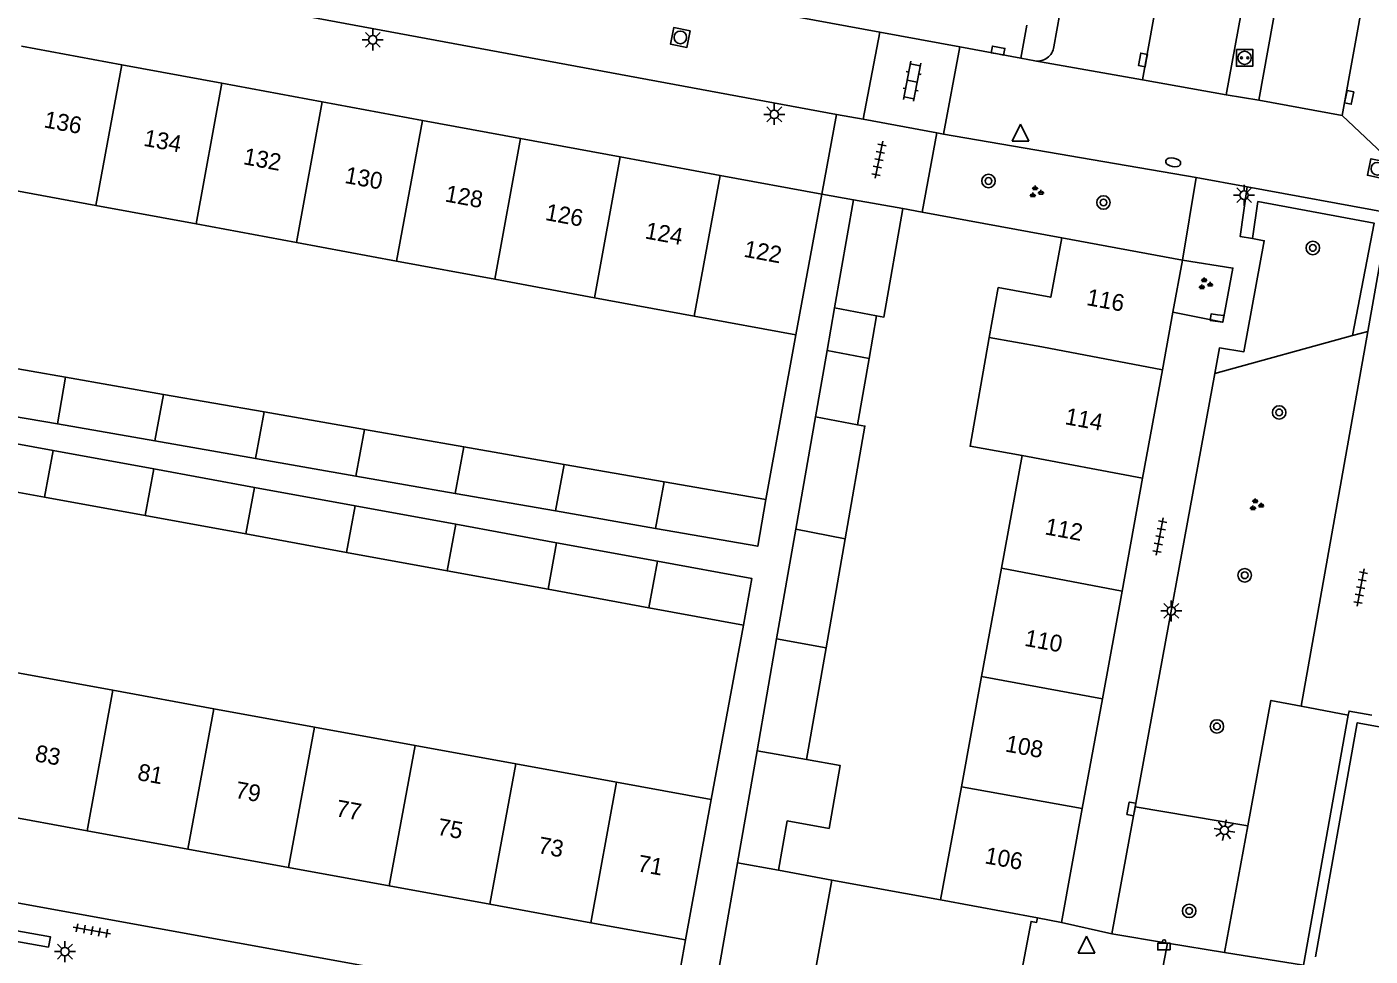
# Model space of a CAD drawing. Extents: x 132999 to 136000, y 398499 to 400501.
# Drawn here: x 133236.7 to 133316.5, y 399671.2 to 399726.4 of the extents above; entities that cross this region are included whole.
import ezdxf

# ---------------------------------------------------------------- set-up
doc = ezdxf.new("R2010")
doc.units = 0
for name, color, linetype in [('gg-afsc-erfafscheiding', 7, 'Continuous'), ('gg-afsc-muur', 7, 'Continuous'), ('gg-anno-huisnummerreeks BGT', 7, 'Continuous'), ('gg-bbg-bijgebouw', 7, 'Continuous'), ('gg-bbg-gedigitaliseerde bebouwing', 7, 'Continuous'), ('gg-bbg-gedigitaliseerde bijgebouw', 7, 'Continuous'), ('gg-bbg-hoofdgebouw', 7, 'Continuous'), ('gg-bbg-luifel en loopbrug', 7, 'Continuous'), ('gg-bbg-tussenscheiding', 7, 'Continuous'), ('gg-knt-verharding', 7, 'Continuous'), ('gg-knt-verharding nz', 7, 'Continuous'), ('gt-grn-groengrens', 7, 'Continuous'), ('gt-grn-weggrens', 7, 'Continuous'), ('gt-symb-afvalbak', 7, 'Continuous'), ('gt-symb-boom', 7, 'Continuous'), ('gt-symb-brandkraan', 7, 'Continuous'), ('gt-symb-groenvak', 7, 'Continuous'), ('gt-symb-klinker verharding', 7, 'Continuous'), ('gt-symb-kolk', 7, 'Continuous'), ('gt-symb-laadpunt elektrisch vervoer', 7, 'Continuous'), ('gt-symb-lichtmast', 7, 'Continuous'), ('gt-symb-rioolschacht', 7, 'Continuous'), ('gt-symb-tegel verharding', 7, 'Continuous'), ('gt-symb-waterafsluiter', 7, 'Continuous')]:
    doc.layers.add(name, color=color, linetype=linetype)

# ---------------------------------------------------------------- blocks, each defined once
blk = doc.blocks.new('gt0-RS')
at = {"layer": 'gt-symb-rioolschacht'}
blk.add_lwpolyline([(-0.5, -0.5), (0.5, -0.5), (0.5, 0.5), (-0.5, 0.5)], close=True, dxfattribs=at)
blk.add_circle((0, 0), 0.375, dxfattribs=at)
blk = doc.blocks.new('gt0-BOOM')
at = {"layer": 'gt-symb-boom'}
for radius in [0.4, 0.2]:
    blk.add_circle((0, 0), radius, dxfattribs=at)
blk = doc.blocks.new('gt0-KOLK')
at = {"layer": 'gt-symb-kolk'}
blk.add_lwpolyline([(0, 0), (0.375, 0), (0.375, 0.4), (-0.375, 0.4), (-0.375, 0), (0, 0)], dxfattribs=at)
blk = doc.blocks.new('gt0-GRVAK')
at = {"layer": 'gt-symb-groenvak'}
for p, q in [((-0.11, 0.189), (-0.228, 0.24)), ((-0.182, 0.153), (0.088, 0.153)), ((-0.091, 0.211), (-0.156, 0.322)), ((-0.047, 0.214), (-0.047, 0.393)), ((-0.004, 0.211), (0.061, 0.322)), ((0.015, 0.189), (0.133, 0.24)), ((0.262, -0.052), (0.197, 0.059)), ((0.305, -0.049), (0.305, 0.13)), ((0.349, -0.052), (0.414, 0.059)), ((-0.245, -0.228), (-0.363, -0.177)), ((-0.318, -0.264), (-0.047, -0.264)), ((-0.226, -0.206), (-0.291, -0.095)), ((-0.183, -0.203), (-0.183, -0.024)), ((-0.139, -0.206), (-0.074, -0.095)), ((-0.12, -0.228), (-0.002, -0.177)), ((0.243, -0.074), (0.125, -0.023)), ((0.17, -0.11), (0.441, -0.11)), ((0.368, -0.074), (0.486, -0.023))]:
    blk.add_line(p, q, dxfattribs=at)
blk = doc.blocks.new('gt0-BR')
at = {"layer": 'gt-symb-brandkraan'}
for centre, radius, start, end in [((-0.244, 0), 0.206, 107.56694, 252.43307), ((0.599, -2.664), 3, 106.89205, 107.56694), ((0, -0.691), 0.938, 73.10799, 106.89205), ((-0.599, -2.664), 3, 72.43309, 73.10799), ((0.244, 0), 0.206, 287.56695, 72.43309), ((0.599, 2.664), 3, 252.43307, 253.10797), ((0, 0.691), 0.938, 253.10797, 286.89206), ((-0.599, 2.664), 3, 286.89206, 287.56695)]:
    blk.add_arc(centre, radius, start, end, dxfattribs=at)
blk = doc.blocks.new('gt0-LMAST')
at = {"layer": 'gt-symb-lichtmast'}
for p, q in [((-0.182, 0.173), (-0.447, 0.438)), ((-0.005, 0.246), (-0.005, 0.621)), ((0.172, 0.173), (0.437, 0.438)), ((-0.255, -0.004), (-0.63, -0.004)), ((-0.182, -0.181), (-0.447, -0.446)), ((-0.005, -0.254), (-0.005, -0.629)), ((0.437, -0.446), (0.172, -0.181)), ((0.245, -0.004), (0.62, -0.004))]:
    blk.add_line(p, q, dxfattribs=at)
blk.add_circle((-0.005, -0.004), 0.25, dxfattribs=at)
blk = doc.blocks.new('gt0-LEV')
at = {"layer": 'gt-symb-laadpunt elektrisch vervoer'}
blk.add_lwpolyline([(-0.486, 0.501), (0.486, 0.501), (0.486, -0.499), (-0.486, -0.499)], close=True, dxfattribs=at)
for centre, radius in [((0, 0), 0.393), ((-0.186, 0), 0.0566), ((0.186, 0), 0.0566)]:
    blk.add_circle(centre, radius, dxfattribs=at)
blk = doc.blocks.new('gt0-KL1')
at = {"layer": 'gt-symb-klinker verharding'}
for p, q in [((-1.15, 0.3), (1.15, 0.3)), ((-1, -0.3), (-1, 0.3)), ((-0.5, 0.3), (-0.5, 0.45)), ((0, -0.3), (0, 0.3)), ((0.5, 0.3), (0.5, 0.45)), ((1, -0.3), (1, 0.3)), ((-1.15, -0.3), (1.15, -0.3)), ((-0.5, -0.45), (-0.5, -0.3)), ((0.5, -0.45), (0.5, -0.3))]:
    blk.add_line(p, q, dxfattribs=at)
blk = doc.blocks.new('gt0-WAFSL')
at = {"layer": 'gt-symb-waterafsluiter'}
for p, q in [((-0.5, -0.333), (0, 0.667)), ((0, 0.667), (0.5, -0.333)), ((0.5, -0.333), (-0.5, -0.333))]:
    blk.add_line(p, q, dxfattribs=at)
blk = doc.blocks.new('gt0-TEG1')
at = {"layer": 'gt-symb-tegel verharding'}
for p, q in [((-1.125, 0), (1.125, 0)), ((-0.9, -0.25), (-0.9, 0.25)), ((-0.45, -0.25), (-0.45, 0.25)), ((0, -0.25), (0, 0.25)), ((0.45, -0.25), (0.45, 0.25)), ((0.9, -0.25), (0.9, 0.25))]:
    blk.add_line(p, q, dxfattribs=at)
blk = doc.blocks.new('gt0-ABAK')
at = {"layer": 'gt-symb-afvalbak'}
blk.add_lwpolyline([(0.375, -0.5), (-0.375, -0.5), (-0.375, -0.1), (0.375, -0.1)], close=True, dxfattribs=at)
blk.add_circle((0, 0), 0.1, dxfattribs=at)

msp = doc.modelspace()

# ---------------------------------------------------------------- linework, layer by layer
at = {"layer": 'gg-afsc-erfafscheiding'}
for p, q in [((133283.91, 399716.44), (133284.789, 399721.18)), ((133280.586, 399698.293), (133282.361, 399708.072)), ((133277.336, 399680.479), (133279.251, 399690.842))]:
    msp.add_line(p, q, dxfattribs=at)
at = {"layer": 'gg-afsc-muur'}
for p, q in [((133289.872, 399715.368), (133288.736, 399715.577)), ((133298.19, 399713.84), (133289.872, 399715.368))]:
    msp.add_line(p, q, dxfattribs=at)
at = {"layer": 'gg-bbg-bijgebouw'}
for p, q in [((133285.791, 399716.093), (133284.669, 399709.688)), ((133285.791, 399716.093), (133288.736, 399715.577)), ((133284.224, 399707.145), (133283.534, 399703.205)), ((133283.534, 399703.205), (133282.364, 399696.526)), ((133282.364, 399696.526), (133281.225, 399690.02)), ((133281.225, 399690.02), (133280.06, 399683.367)), ((133280.06, 399683.367), (133278.895, 399676.715))]:
    msp.add_line(p, q, dxfattribs=at)
at = {"layer": 'gg-bbg-gedigitaliseerde bebouwing'}
for p, q in [((133234.795, 399716.875), (133240.756, 399715.772)), ((133283.91, 399716.44), (133282.361, 399708.072)), ((133240.756, 399715.772), (133246.717, 399714.668)), ((133246.717, 399714.668), (133252.678, 399713.565)), ((133252.678, 399713.565), (133258.638, 399712.462)), ((133258.638, 399712.462), (133264.47, 399711.383)), ((133270.401, 399710.286), (133264.47, 399711.383)), ((133276.331, 399709.188), (133270.401, 399710.286)), ((133294.391, 399710.884), (133293.866, 399707.917)), ((133282.361, 399708.072), (133276.331, 399709.188)), ((133294.591, 399694.215), (133295.818, 399700.911)), ((133293.411, 399687.783), (133294.591, 399694.215)), ((133235.784, 399688.054), (133241.772, 399686.962)), ((133292.208, 399681.219), (133293.411, 399687.783)), ((133241.772, 399686.962), (133247.761, 399685.87)), ((133247.761, 399685.87), (133253.75, 399684.779)), ((133253.75, 399684.779), (133259.738, 399683.687)), ((133259.738, 399683.687), (133265.726, 399682.596)), ((133265.726, 399682.596), (133271.714, 399681.504)), ((133271.714, 399681.504), (133277.336, 399680.479)), ((133290.977, 399674.507), (133292.208, 399681.219)), ((133277.336, 399680.479), (133275.81, 399672.13)), ((133281.339, 399676.27), (133284.514, 399675.689)), ((133284.514, 399675.689), (133290.977, 399674.507))]:
    msp.add_line(p, q, dxfattribs=at)
msp.add_lwpolyline([(133295.818, 399700.911), (133292.722, 399701.459), (133293.866, 399707.917)], dxfattribs=at)
at = {"layer": 'gg-bbg-gedigitaliseerde bijgebouw'}
for p, q in [((133287.162, 399709.218), (133284.669, 399709.688)), ((133286.718, 399706.679), (133284.224, 399707.145)), ((133238.956, 399705.557), (133232.924, 399706.61)), ((133286.718, 399706.679), (133286.027, 399702.739)), ((133244.781, 399704.54), (133238.956, 399705.557)), ((133250.76, 399703.497), (133244.781, 399704.54)), ((133232.413, 399703.843), (133238.47, 399702.787)), ((133256.721, 399702.457), (133250.76, 399703.497)), ((133238.21, 399701.21), (133232.223, 399702.306)), ((133238.47, 399702.787), (133244.264, 399701.776)), ((133262.624, 399701.427), (133256.721, 399702.457)), ((133244.264, 399701.776), (133250.252, 399700.731)), ((133244.197, 399700.113), (133238.21, 399701.21)), ((133250.252, 399700.731), (133256.22, 399699.69)), ((133268.587, 399700.387), (133262.624, 399701.427)), ((133250.185, 399699.017), (133244.197, 399700.113)), ((133274.534, 399699.349), (133268.587, 399700.387)), ((133231.712, 399699.537), (133237.7, 399698.442)), ((133256.22, 399699.69), (133262.111, 399698.663)), ((133280.586, 399698.293), (133274.534, 399699.349)), ((133237.7, 399698.442), (133243.687, 399697.347)), ((133256.173, 399697.92), (133250.185, 399699.017)), ((133262.111, 399698.663), (133268.08, 399697.621)), ((133262.16, 399696.824), (133256.173, 399697.92)), ((133268.08, 399697.621), (133274.029, 399696.583)), ((133243.687, 399697.347), (133249.675, 399696.252)), ((133268.147, 399695.728), (133262.16, 399696.824)), ((133249.675, 399696.252), (133255.664, 399695.156)), ((133285.302, 399695.971), (133284.165, 399689.48)), ((133255.664, 399695.156), (133261.651, 399694.061)), ((133274.135, 399694.631), (133268.147, 399695.728)), ((133261.651, 399694.061), (133267.638, 399692.966)), ((133267.638, 399692.966), (133273.626, 399691.871)), ((133273.626, 399691.871), (133279.251, 399690.842)), ((133284.165, 399689.48), (133283.004, 399682.846))]:
    msp.add_line(p, q, dxfattribs=at)
for points in [[(133288.736, 399715.577), (133287.608, 399709.134), (133287.162, 399709.218)], [(133286.027, 399702.739), (133286.473, 399702.656), (133285.302, 399695.971)], [(133274.029, 399696.583), (133280.102, 399695.524), (133280.586, 399698.293)], [(133279.251, 399690.842), (133279.756, 399693.602), (133274.135, 399694.631)], [(133283.004, 399682.846), (133285.003, 399682.496), (133284.349, 399678.762), (133281.853, 399679.199), (133281.339, 399676.27)]]:
    msp.add_lwpolyline(points, dxfattribs=at)
at = {"layer": 'gg-bbg-hoofdgebouw'}
for p, q in [((133242.293, 399724.127), (133236.332, 399725.228)), ((133248.254, 399723.026), (133242.293, 399724.127)), ((133254.215, 399721.925), (133248.254, 399723.026)), ((133260.177, 399720.824), (133254.215, 399721.925)), ((133266.003, 399719.748), (133260.177, 399720.824)), ((133271.934, 399718.652), (133266.003, 399719.748)), ((133277.868, 399717.556), (133271.934, 399718.652)), ((133283.91, 399716.44), (133277.868, 399717.556)), ((133305.35, 399712.51), (133298.19, 399713.84)), ((133304.786, 399709.426), (133305.35, 399712.51)), ((133304.786, 399709.426), (133304.162, 399706.011)), ((133304.162, 399706.011), (133302.985, 399699.573)), ((133302.985, 399699.573), (133301.759, 399692.861)), ((133301.759, 399692.861), (133300.59, 399686.465)), ((133300.59, 399686.465), (133299.399, 399679.947)), ((133299.399, 399679.947), (133298.16, 399673.17)), ((133234.247, 399679.715), (133240.235, 399678.622)), ((133240.235, 399678.622), (133246.223, 399677.529)), ((133246.223, 399677.529), (133252.211, 399676.437)), ((133252.211, 399676.437), (133258.199, 399675.344)), ((133278.895, 399676.715), (133277.16, 399666.81)), ((133258.199, 399675.344), (133264.187, 399674.251)), ((133264.187, 399674.251), (133270.175, 399673.158)), ((133270.175, 399673.158), (133275.81, 399672.13)), ((133298.16, 399673.17), (133296.73, 399673.44))]:
    msp.add_line(p, q, dxfattribs=at)
for points in [[(133298.19, 399713.84), (133297.525, 399710.316), (133294.391, 399710.884)], [(133296.73, 399673.44), (133296.68, 399673.17), (133296.35, 399673.23), (133294.54, 399663.67), (133282.704, 399665.808)]]:
    msp.add_lwpolyline(points, dxfattribs=at)
at = {"layer": 'gg-bbg-luifel en loopbrug'}
for p, q in [((133284.669, 399709.688), (133284.224, 399707.145)), ((133287.162, 399709.218), (133286.718, 399706.679))]:
    msp.add_line(p, q, dxfattribs=at)
at = {"layer": 'gg-bbg-tussenscheiding'}
for p, q in [((133242.293, 399724.127), (133240.756, 399715.772)), ((133248.254, 399723.026), (133246.717, 399714.668)), ((133254.215, 399721.925), (133252.678, 399713.565)), ((133260.177, 399720.824), (133258.638, 399712.462)), ((133264.47, 399711.383), (133266.003, 399719.748)), ((133271.934, 399718.652), (133270.401, 399710.286)), ((133276.331, 399709.188), (133277.868, 399717.556)), ((133297.001, 399707.362), (133293.866, 399707.917)), ((133297.001, 399707.362), (133304.162, 399706.011)), ((133238.47, 399702.787), (133238.956, 399705.557)), ((133244.264, 399701.776), (133244.781, 399704.54)), ((133250.76, 399703.497), (133250.252, 399700.731)), ((133286.027, 399702.739), (133283.534, 399703.205)), ((133256.22, 399699.69), (133256.721, 399702.457)), ((133237.7, 399698.442), (133238.21, 399701.21)), ((133262.624, 399701.427), (133262.111, 399698.663)), ((133295.818, 399700.911), (133302.985, 399699.573)), ((133243.687, 399697.347), (133244.197, 399700.113)), ((133268.08, 399697.621), (133268.587, 399700.387)), ((133274.029, 399696.583), (133274.534, 399699.349)), ((133249.675, 399696.252), (133250.185, 399699.017)), ((133255.664, 399695.156), (133256.173, 399697.92)), ((133261.651, 399694.061), (133262.16, 399696.824)), ((133285.302, 399695.971), (133282.364, 399696.526)), ((133267.638, 399692.966), (133268.147, 399695.728)), ((133273.626, 399691.871), (133274.135, 399694.631)), ((133294.591, 399694.215), (133301.759, 399692.861)), ((133281.225, 399690.02), (133284.165, 399689.48)), ((133293.411, 399687.783), (133300.59, 399686.465)), ((133240.235, 399678.622), (133241.772, 399686.962)), ((133246.223, 399677.529), (133247.761, 399685.87)), ((133252.211, 399676.437), (133253.75, 399684.779)), ((133258.199, 399675.344), (133259.738, 399683.687)), ((133280.06, 399683.367), (133283.004, 399682.846)), ((133264.187, 399674.251), (133265.726, 399682.596)), ((133270.175, 399673.158), (133271.714, 399681.504)), ((133292.208, 399681.219), (133299.399, 399679.947)), ((133281.339, 399676.27), (133278.895, 399676.715)), ((133282.704, 399665.808), (133284.514, 399675.689)), ((133290.977, 399674.507), (133296.73, 399673.44))]:
    msp.add_line(p, q, dxfattribs=at)
at = {"layer": 'gg-knt-verharding'}
for p, q in [((133297.703, 399725.194), (133304.005, 399759.868)), ((133307.954, 399722.346), (133314.08, 399755.941)), ((133315.97, 399755.584), (133309.887, 399722.019)), ((133224.6, 399737.669), (133287.366, 399726.053)), ((133284.789, 399721.18), (133225.29, 399732.196)), ((133287.366, 399726.053), (133286.368, 399720.888)), ((133292.12, 399725.188), (133287.366, 399726.053)), ((133291.147, 399720.004), (133292.12, 399725.188)), ((133292.12, 399725.188), (133295.739, 399724.516)), ((133295.739, 399724.516), (133296.576, 399724.361)), ((133307.954, 399722.346), (133309.887, 399722.019)), ((133286.368, 399720.888), (133284.789, 399721.18)), ((133290.744, 399720.079), (133286.368, 399720.888)), ((133290.744, 399720.079), (133289.872, 399715.368)), ((133290.744, 399720.079), (133291.147, 399720.004)), ((133306.169, 399717.436), (133291.147, 399720.004)), ((133305.35, 399712.51), (133306.169, 399717.436)), ((133309.207, 399716.875), (133306.169, 399717.436)), ((133317.619, 399715.321), (133309.207, 399716.875)), ((133316.369, 399708.288), (133317.619, 399715.321)), ((133312.41, 399686.02), (133316.369, 399708.288)), ((133307.28, 399705.791), (133302.538, 399680.038)), ((133312.554, 399670.642), (133315.21, 399685.491)), ((133302.538, 399680.038), (133301.15, 399672.5)), ((133309.244, 399678.919), (133307.86, 399671.38)), ((133215.41, 399678.068), (133274.937, 399667.304)), ((133274.937, 399667.304), (133275.81, 399672.13)), ((133304.453, 399671.949), (133301.15, 399672.5)), ((133307.86, 399671.38), (133304.453, 399671.949))]:
    msp.add_line(p, q, dxfattribs=at)
for points in [[(133309.207, 399716.875), (133308.78, 399713.93), (133309.518, 399713.796)], [(133309.518, 399713.796), (133310.21, 399713.67), (133309, 399707.08), (133307.56, 399707.31), (133307.28, 399705.791)], [(133305.35, 399712.51), (133308.35, 399712.05), (133307.75, 399708.83), (133304.786, 399709.426)], [(133309.244, 399678.919), (133310.61, 399686.36), (133312.41, 399686.02)], [(133316.613, 399685.486), (133315.253, 399685.733), (133315.21, 399685.491)], [(133231.272, 399672.918), (133231.386, 399673.514), (133238.064, 399672.316), (133237.939, 399671.712), (133235.732, 399672.103), (133235.679, 399671.81), (133233.766, 399672.152), (133233.819, 399672.448), (133231.272, 399672.918)]]:
    msp.add_lwpolyline(points, dxfattribs=at)
msp.add_arc((133296.741, 399725.317), 0.97, 260.20673, 352.73173, dxfattribs=at)
at = {"layer": 'gg-knt-verharding nz'}
for p, q in [((133302.978, 399723.236), (133307.954, 399722.346)), ((133314.846, 399721.12), (133309.887, 399722.019))]:
    msp.add_line(p, q, dxfattribs=at)
for points in [[(133314.08, 399755.941), (133309.088, 399756.86), (133302.978, 399723.236)], [(133315.97, 399755.584), (133320.937, 399754.653), (133314.846, 399721.12)]]:
    msp.add_lwpolyline(points, dxfattribs=at)
at = {"layer": 'gt-grn-groengrens'}
for p, q in [((133307.28, 399705.791), (133315.46, 399708.047)), ((133316.369, 399708.288), (133315.46, 399708.047)), ((133302.538, 399680.038), (133309.244, 399678.919))]:
    msp.add_line(p, q, dxfattribs=at)
for points in [[(133315.46, 399708.047), (133316.742, 399714.72), (133309.837, 399715.996), (133309.518, 399713.796)], [(133369.346, 399660.867), (133371.895, 399674.828), (133315.738, 399685.035), (133313.251, 399671.127)]]:
    msp.add_lwpolyline(points, dxfattribs=at)
at = {"layer": 'gt-grn-weggrens'}
for p, q in [((133295.739, 399724.516), (133296.093, 399726.47)), ((133296.576, 399724.361), (133302.978, 399723.236)), ((133314.846, 399721.12), (133321.754, 399714.557)), ((133285.791, 399716.093), (133283.91, 399716.44)), ((133315.21, 399685.491), (133312.41, 399686.02)), ((133301.15, 399672.5), (133298.16, 399673.17)), ((133304.13, 399670.169), (133304.453, 399671.949)), ((133307.86, 399671.38), (133312.554, 399670.642))]:
    msp.add_line(p, q, dxfattribs=at)

# ---------------------------------------------------------------- block references
at = {"layer": 'gt-symb-afvalbak'}
msp.add_blockref('gt0-ABAK', (133304.255, 399672.039), dxfattribs=at)
at = {"layer": 'gt-symb-boom'}
for p, rotation in [((133293.823, 399717.221), 169.39794170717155), ((133300.655, 399715.945), 169.39794170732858)]:
    msp.add_blockref('gt0-BOOM', p, dxfattribs=dict(at, rotation=rotation))
for p in [(133313.101, 399713.243), (133311.102, 399703.471), (133309.052, 399693.797), (133307.4, 399684.818), (133305.752, 399673.856)]:
    msp.add_blockref('gt0-BOOM', p, dxfattribs=at)
at = {"layer": 'gt-symb-brandkraan', "rotation": -10.68162075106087}
msp.add_blockref('gt0-BR', (133304.8, 399718.329), dxfattribs=at)
at = {"layer": 'gt-symb-groenvak'}
for p in [(133296.636, 399716.557), (133306.693, 399711.1), (133309.727, 399697.974)]:
    msp.add_blockref('gt0-GRVAK', p, dxfattribs=at)
at = {"layer": 'gt-symb-klinker verharding', "rotation": -100.78161673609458}
msp.add_blockref('gt0-KL1', (133289.282, 399723.145), dxfattribs=at)
at = {"layer": 'gt-symb-kolk'}
for p, rotation in [((133294.351, 399724.774), -10.489389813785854), ((133303.203, 399724.376), 79.74640197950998), ((133315.067, 399722.228), -101.29870021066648), ((133307.432, 399709.278), 172.06444962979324), ((133302.512, 399679.882), 79.34163849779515)]:
    msp.add_blockref('gt0-KOLK', p, dxfattribs=dict(at, rotation=rotation))
at = {"layer": 'gt-symb-laadpunt elektrisch vervoer'}
msp.add_blockref('gt0-LEV', (133309.045, 399724.536), dxfattribs=at)
at = {"layer": 'gt-symb-lichtmast'}
for p in [(133257.225, 399725.609), (133281.093, 399721.181), (133309.022, 399716.381), (133304.693, 399691.685), (133238.925, 399671.442)]:
    msp.add_blockref('gt0-LMAST', p, dxfattribs=at)
at = {"layer": 'gt-symb-lichtmast', "rotation": -10.197205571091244}
msp.add_blockref('gt0-LMAST', (133307.853, 399678.648), dxfattribs=at)
at = {"layer": 'gt-symb-rioolschacht'}
for p, rotation in [((133275.503, 399725.749), 168.75747429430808), ((133316.943, 399717.948), 78.17329607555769)]:
    msp.add_blockref('gt0-RS', p, dxfattribs=dict(at, rotation=rotation))
at = {"layer": 'gt-symb-tegel verharding'}
for p, rotation in [((133287.307, 399718.484), 78.52151796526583), ((133304.005, 399696.096), -100.65836150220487), ((133315.949, 399693.065), -100.65836150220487), ((133240.524, 399672.691), -10.197205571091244)]:
    msp.add_blockref('gt0-TEG1', p, dxfattribs=dict(at, rotation=rotation))
at = {"layer": 'gt-symb-waterafsluiter'}
for p in [(133295.719, 399719.922), (133299.65, 399671.684)]:
    msp.add_blockref('gt0-WAFSL', p, dxfattribs=at)

# ---------------------------------------------------------------- texts
at = {"layer": 'gg-anno-huisnummerreeks BGT'}
for s, rotation, p in [('136', 349.5, (133237.621, 399720.414)), ('134', 349.5, (133243.546, 399719.319)), ('132', 349.5, (133249.474, 399718.224)), ('130', 349.5, (133255.504, 399717.111)), ('128', 349.5, (133261.466, 399716.01)), ('126', 349.5, (133267.427, 399714.908)), ('124', 349.5, (133273.354, 399713.814)), ('122', 349.5, (133279.226, 399712.729)), ('116', 349.6, (133299.601, 399709.856)), ('114', 349.6, (133298.32, 399702.778)), ('112', 349.6, (133297.124, 399696.234)), ('110', 349.6, (133295.915, 399689.613)), ('108', 349.6, (133294.767, 399683.335)), ('83', 349.6, (133237.087, 399682.755)), ('81', 349.6, (133243.181, 399681.642)), ('79', 349.7, (133248.993, 399680.581)), ('77', 349.6, (133254.976, 399679.49)), ('75', 349.6, (133261.004, 399678.39)), ('73', 349.6, (133266.992, 399677.297)), ('106', 349.6, (133293.553, 399676.69)), ('71', 349.7, (133272.909, 399676.217))]:
    msp.add_text(s, height=1, rotation=rotation, dxfattribs=at).set_placement(p)

doc.saveas('drawing.dxf')
